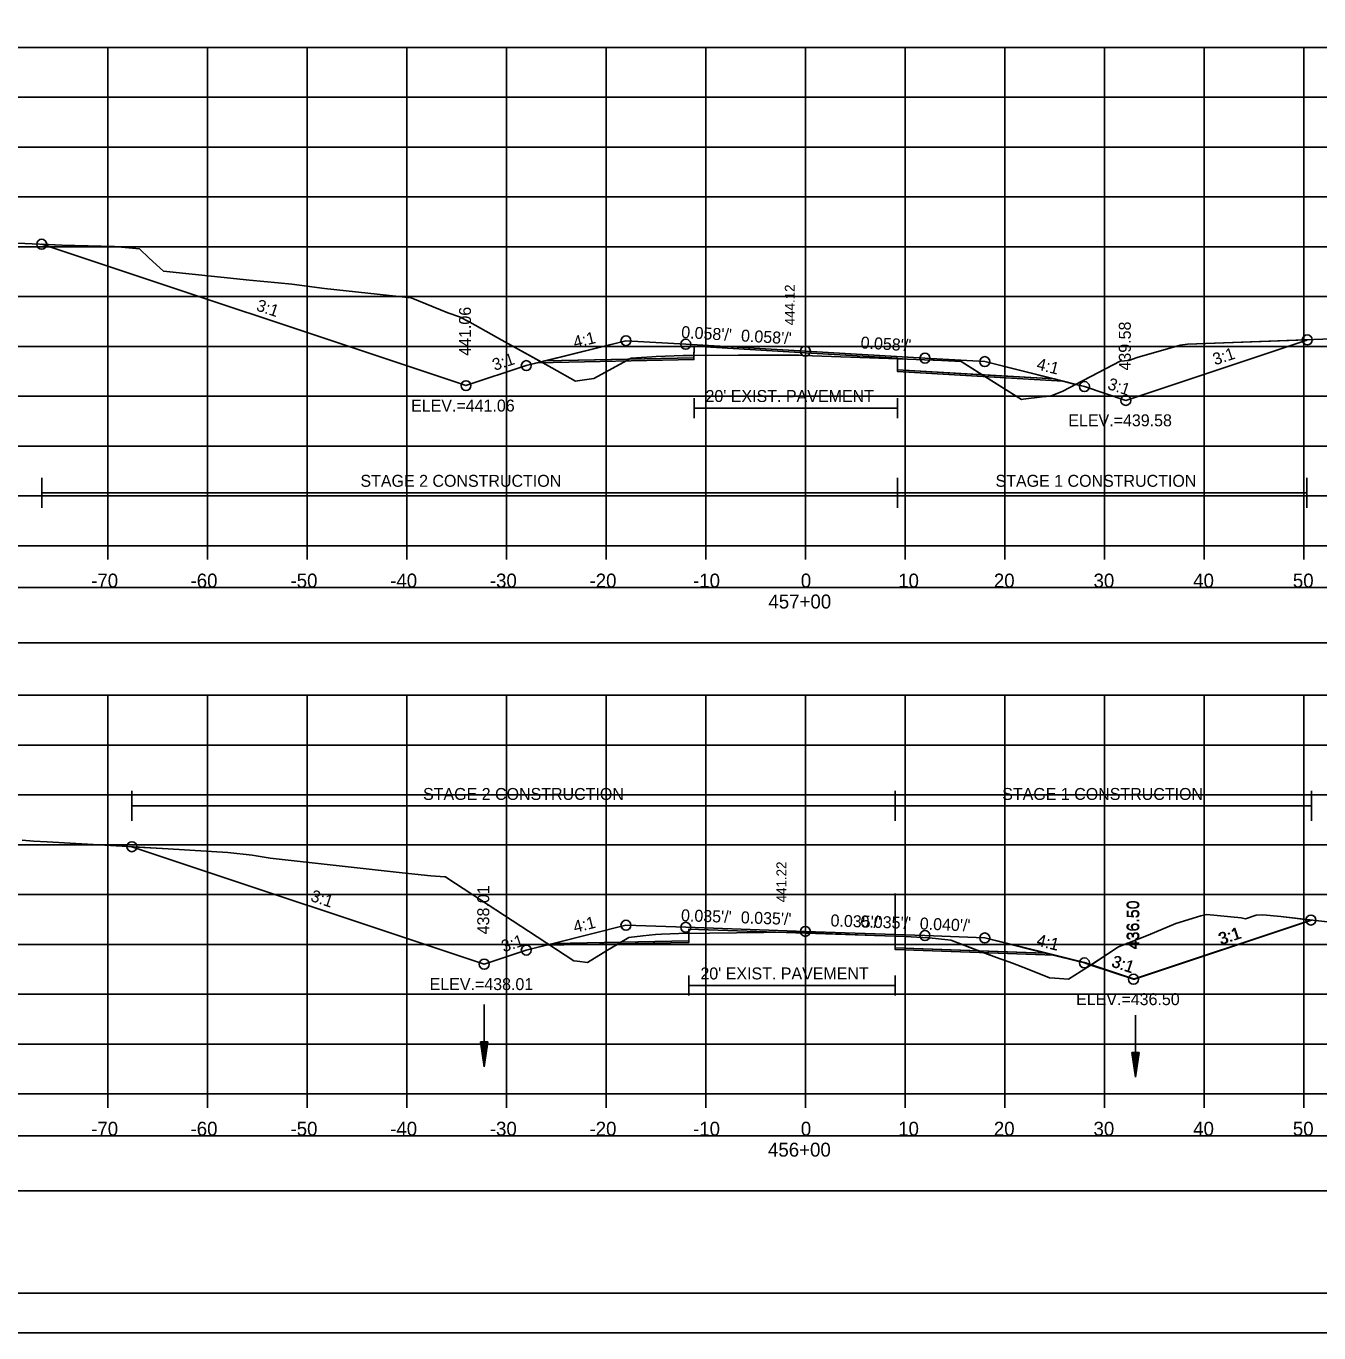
# Model space of a CAD drawing. Extents: x 1376273 to 1384221, y 378927 to 384592.
# Drawn here: x 1383979.7 to 1384109.4, y 379898.5 to 380029.6 of the extents above; entities that cross this region are included whole.
import ezdxf

# ---------------------------------------------------------------- set-up
doc = ezdxf.new("R2010")
doc.units = 0
for name, color, linetype in [('R_Alt Surface', 7, 'Continuous'), ('R_Axis', 7, 'Continuous'), ('R_Axis Annot', 7, 'Continuous'), ('R_Border', 7, 'Continuous'), ('R_Border Notes', 7, 'Continuous'), ('R_Contours', 7, 'Continuous'), ('R_Dimension', 7, 'Continuous'), ('R_Exist Surface', 7, 'Continuous'), ('R_Fin Surface', 7, 'Continuous'), ('R_Grid', 7, 'Continuous'), ('R_No Plot', 7, 'Continuous'), ('R_Water', 7, 'Continuous'), ('R_Xsect Elev', 7, 'Continuous'), ('R_Xsect Slope', 7, 'Continuous'), ('T_Detection Zones', 7, 'Continuous')]:
    doc.layers.add(name, color=color, linetype=linetype)

msp = doc.modelspace()

# ---------------------------------------------------------------- linework, layer by layer
at = {"layer": 'R_Alt Surface'}
for points in [[(1384031.78, 379996.02), (1384046.73, 379996.32), (1384046.74, 379997.49), (1384057.91, 379996.83), (1384067.14, 379996.29), (1384067.15, 379995.13), (1384082.86, 379994.21)], [(1384046.74, 379992.29), (1384046.74, 379990.29)], [(1384067.14, 379992.29), (1384067.14, 379990.29)], [(1384046.74, 379991.29), (1384067.14, 379991.29)], [(1384032.61, 379937.57), (1384046.22, 379937.85), (1384046.23, 379939.01), (1384057.91, 379938.61), (1384066.92, 379938.3), (1384066.93, 379937.13), (1384081.95, 379936.61)], [(1384046.23, 379934.35), (1384046.23, 379932.35)], [(1384046.23, 379933.35), (1384066.92, 379933.35)], [(1384066.92, 379934.35), (1384066.92, 379932.35)]]:
    msp.add_lwpolyline(points, dxfattribs=at)
at = {"layer": 'R_Axis'}
for p, q in [((1383907.91, 379977.48), (1384207.91, 379977.48)), ((1383987.91, 379976.08), (1383987.91, 379977.48)), ((1383997.91, 379976.08), (1383997.91, 379977.48)), ((1384007.91, 379976.08), (1384007.91, 379977.48)), ((1384017.91, 379976.08), (1384017.91, 379977.48)), ((1384027.91, 379976.08), (1384027.91, 379977.48)), ((1384037.91, 379976.08), (1384037.91, 379977.48)), ((1384047.91, 379976.08), (1384047.91, 379977.48)), ((1384057.91, 379976.08), (1384057.91, 379977.48)), ((1384067.91, 379976.08), (1384067.91, 379977.48)), ((1384077.91, 379976.08), (1384077.91, 379977.48)), ((1384087.91, 379976.08), (1384087.91, 379977.48)), ((1384097.91, 379976.08), (1384097.91, 379977.48)), ((1384107.91, 379976.08), (1384107.91, 379977.48)), ((1383907.91, 379922.48), (1384207.91, 379922.48)), ((1383987.91, 379921.08), (1383987.91, 379922.48)), ((1383997.91, 379921.08), (1383997.91, 379922.48)), ((1384007.91, 379921.08), (1384007.91, 379922.48)), ((1384017.91, 379921.08), (1384017.91, 379922.48)), ((1384027.91, 379921.08), (1384027.91, 379922.48)), ((1384037.91, 379921.08), (1384037.91, 379922.48)), ((1384047.91, 379921.08), (1384047.91, 379922.48)), ((1384057.91, 379921.08), (1384057.91, 379922.48)), ((1384067.91, 379921.08), (1384067.91, 379922.48)), ((1384077.91, 379921.08), (1384077.91, 379922.48)), ((1384087.91, 379921.08), (1384087.91, 379922.48)), ((1384097.91, 379921.08), (1384097.91, 379922.48)), ((1384107.91, 379921.08), (1384107.91, 379922.48))]:
    msp.add_line(p, q, dxfattribs=at)
at = {"layer": 'R_Axis Annot'}
for points in [[(1383907.13, 379967.75), (1384208.93, 379967.75), (1384208.93, 379973.27), (1383907.13, 379973.27)], [(1383907.13, 379912.75), (1384208.93, 379912.75), (1384208.93, 379918.27), (1383907.13, 379918.27)]]:
    msp.add_lwpolyline(points, close=True, dxfattribs=at)
at = {"layer": 'R_Border'}
msp.add_line((1384216.09, 379902.48), (1383899.91, 379902.48), dxfattribs=at)
at = {"layer": 'R_Contours'}
for p, q in [((1384031.4, 379995.93), (1384027.44, 379998.1)), ((1384040.24, 379996.19), (1384031.78, 379996.02)), ((1384040.24, 379996.19), (1384046.73, 379996.32)), ((1384046.73, 379996.32), (1384046.73, 379996.58)), ((1384067.14, 379996.25), (1384067.15, 379995.13)), ((1384031.78, 379996.02), (1384031.4, 379995.93)), ((1384067.15, 379995.13), (1384075.66, 379994.63)), ((1384082.86, 379994.21), (1384075.66, 379994.63)), ((1384085.02, 379993.67), (1384082.86, 379994.21)), ((1384085.02, 379993.67), (1384085.91, 379993.45)), ((1384090.83, 379933.98), (1384108.63, 379939.92)), ((1384046.22, 379937.85), (1384046.23, 379938.59)), ((1384032.17, 379937.47), (1384031, 379938.23)), ((1384032.61, 379937.57), (1384032.17, 379937.47)), ((1384039.43, 379937.71), (1384032.61, 379937.57)), ((1384039.43, 379937.71), (1384046.22, 379937.85)), ((1384066.92, 379938.31), (1384066.92, 379938.3)), ((1384081.95, 379936.61), (1384075.29, 379936.84)), ((1384085.91, 379935.62), (1384081.95, 379936.61)), ((1384086.55, 379935.4), (1384085.91, 379935.62)), ((1384086.55, 379935.4), (1384090.83, 379933.98))]:
    msp.add_line(p, q, dxfattribs=at)
for points in [[(1384027.44, 379998.1), (1384024.23, 379999.92), (1384023.21, 380000.46), (1384022.04, 380000.85), (1384018.36, 380002.36), (1384009.66, 380003.29), (1384006.4, 380003.72), (1384005, 380003.86), (1384002.14, 380004.12), (1383993.5, 380005.03), (1383992.06, 380006.32), (1383991.09, 380007.28), (1383988.61, 380007.49), (1383983.32, 380007.63), (1383981.29, 380007.73)], [(1383981.29, 380007.73), (1384022.66, 379993.94), (1384023.86, 379993.54), (1384029.91, 379995.55), (1384031.4, 379995.93)], [(1384108.27, 379998.13), (1384096.26, 379997.7), (1384095.5, 379997.6), (1384091.19, 379996.36), (1384090.35, 379996.08), (1384089.48, 379996.01), (1384085.02, 379993.67)], [(1384085.91, 379993.45), (1384090.06, 379992.06), (1384101.61, 379995.91), (1384108.22, 379998.11), (1384108.27, 379998.13)], [(1384031.4, 379995.93), (1384032.47, 379995.34), (1384034.86, 379993.99), (1384035.04, 379994.01), (1384036.68, 379994.25), (1384037.84, 379994.89), (1384040.24, 379996.19)], [(1384046.73, 379996.58), (1384045.74, 379996.58), (1384045.65, 379996.58), (1384042.94, 379996.48), (1384042.52, 379996.44), (1384040.42, 379996.29), (1384040.24, 379996.19)], [(1384075.66, 379994.63), (1384073.53, 379995.97), (1384071.6, 379996.07), (1384070.87, 379996.09), (1384070.86, 379996.09), (1384070.73, 379996.09), (1384068.14, 379996.21), (1384067.14, 379996.25)], [(1384075.66, 379994.63), (1384079.58, 379992.16), (1384079.77, 379992.19), (1384081.68, 379992.43), (1384082.52, 379992.49), (1384083.74, 379992.99), (1384085.02, 379993.67)], [(1384031, 379938.23), (1384021.95, 379944.15), (1384021.79, 379944.24), (1384021.74, 379944.25), (1384020.33, 379944.35), (1384017.47, 379944.65), (1384004.22, 379946.13), (1384002.41, 379946.43), (1383999.97, 379946.7), (1383993.98, 379947.07), (1383990.34, 379947.28)], [(1383990.34, 379947.28), (1384025.69, 379935.49), (1384029.91, 379936.9), (1384032.17, 379937.47)], [(1384108.63, 379939.92), (1384105.61, 379940.27), (1384103.81, 379940.44), (1384103.15, 379940.42), (1384102.06, 379940.05), (1384101.65, 379940.13), (1384098.19, 379940.48), (1384097.58, 379940.35), (1384095.07, 379939.56), (1384092.29, 379938.41), (1384089.34, 379937.23), (1384086.55, 379935.4)], [(1384046.23, 379938.59), (1384045.23, 379938.58), (1384043.49, 379938.49), (1384042.87, 379938.47), (1384041.61, 379938.33), (1384040.21, 379938.18), (1384039.43, 379937.71)], [(1384032.17, 379937.47), (1384034.68, 379935.83), (1384035.03, 379935.79), (1384036.05, 379935.67), (1384038.07, 379936.89), (1384039.43, 379937.71)], [(1384075.29, 379936.84), (1384072.51, 379937.89), (1384070.98, 379938.07), (1384070.29, 379938.15), (1384069.71, 379938.18), (1384067.92, 379938.28), (1384066.92, 379938.31)], [(1384066.92, 379938.3), (1384066.93, 379937.13), (1384075.29, 379936.84)], [(1384075.29, 379936.84), (1384077.09, 379936.17), (1384078.68, 379935.58), (1384080.15, 379935.02), (1384082.41, 379934.12), (1384082.95, 379934.1), (1384084.3, 379934), (1384086.22, 379935.19), (1384086.55, 379935.4)]]:
    msp.add_lwpolyline(points, dxfattribs=at)
at = {"layer": 'R_Dimension'}
for p, q in [((1383981.29, 379981.29), (1383981.29, 379984.29)), ((1384067.14, 379981.29), (1384067.14, 379984.29)), ((1384108.22, 379981.29), (1384108.22, 379984.29)), ((1383981.29, 379982.79), (1384108.22, 379982.79)), ((1383990.34, 379949.87), (1383990.34, 379952.87)), ((1384066.92, 379949.87), (1384066.92, 379952.87)), ((1384108.7, 379949.87), (1384108.7, 379952.87)), ((1383990.34, 379951.37), (1384108.7, 379951.37))]:
    msp.add_line(p, q, dxfattribs=at)
at = {"layer": 'R_Exist Surface'}
for points in [[(1383978.86, 380007.85), (1383983.32, 380007.63), (1383988.61, 380007.49), (1383991.09, 380007.28), (1383992.06, 380006.32), (1383993.5, 380005.03), (1384002.14, 380004.12), (1384005, 380003.86), (1384006.4, 380003.72), (1384009.66, 380003.29), (1384018.36, 380002.36), (1384022.04, 380000.85), (1384023.21, 380000.46), (1384024.23, 379999.92), (1384027.44, 379998.1), (1384032.47, 379995.34), (1384034.86, 379993.99), (1384035.04, 379994.01), (1384036.68, 379994.25), (1384037.84, 379994.89), (1384040.42, 379996.29), (1384042.52, 379996.44), (1384042.94, 379996.48), (1384045.65, 379996.58), (1384045.74, 379996.58), (1384051.19, 379996.59), (1384057.3, 379996.6), (1384057.67, 379996.58), (1384068.14, 379996.21), (1384070.73, 379996.09), (1384070.86, 379996.09), (1384070.87, 379996.09), (1384071.6, 379996.07), (1384073.53, 379995.97), (1384079.58, 379992.16), (1384079.77, 379992.19), (1384081.68, 379992.43), (1384082.52, 379992.49), (1384083.74, 379992.99), (1384089.48, 379996.01), (1384090.35, 379996.08), (1384091.19, 379996.36), (1384095.5, 379997.6), (1384096.26, 379997.7), (1384112.54, 379998.29)], [(1383979.33, 379947.92), (1383980.48, 379947.84), (1383981.83, 379947.76), (1383993.98, 379947.07), (1383999.97, 379946.7), (1384002.41, 379946.43), (1384004.22, 379946.13), (1384017.47, 379944.65), (1384020.33, 379944.35), (1384021.74, 379944.25), (1384021.79, 379944.24), (1384021.95, 379944.15), (1384031, 379938.23), (1384034.68, 379935.83), (1384035.03, 379935.79), (1384036.05, 379935.67), (1384038.07, 379936.89), (1384040.21, 379938.18), (1384041.61, 379938.33), (1384042.87, 379938.47), (1384043.49, 379938.49), (1384045.23, 379938.58), (1384048.3, 379938.61), (1384056.46, 379938.7), (1384064.84, 379938.38), (1384067.92, 379938.28), (1384069.71, 379938.18), (1384070.29, 379938.15), (1384070.98, 379938.07), (1384072.51, 379937.89), (1384077.09, 379936.17), (1384078.68, 379935.58), (1384080.15, 379935.02), (1384082.41, 379934.12), (1384082.95, 379934.1), (1384084.3, 379934), (1384086.22, 379935.19), (1384089.34, 379937.23), (1384092.29, 379938.41), (1384095.07, 379939.56), (1384097.58, 379940.35), (1384098.19, 379940.48), (1384101.65, 379940.13), (1384102.06, 379940.05), (1384103.15, 379940.42), (1384103.81, 379940.44), (1384105.61, 379940.27), (1384110.56, 379939.69)]]:
    msp.add_lwpolyline(points, dxfattribs=at)
at = {"layer": 'R_Fin Surface'}
for points in [[(1383981.29, 380007.73), (1384022.66, 379993.94), (1384023.86, 379993.54), (1384023.86, 379993.54), (1384029.91, 379995.55), (1384031.78, 379996.02), (1384039.91, 379998.05), (1384045.91, 379997.7), (1384057.91, 379997), (1384069.91, 379996.3), (1384075.91, 379995.95), (1384082.86, 379994.21), (1384085.91, 379993.45), (1384090.06, 379992.06), (1384101.61, 379995.91), (1384108.22, 379998.11), (1384108.27, 379998.13)], [(1383990.34, 379947.28), (1384025.69, 379935.49), (1384029.91, 379936.9), (1384032.61, 379937.57), (1384039.91, 379939.4), (1384045.91, 379939.19), (1384057.91, 379938.78), (1384069.91, 379938.36), (1384075.91, 379938.12), (1384081.95, 379936.61), (1384085.91, 379935.62), (1384090.83, 379933.98), (1384108.63, 379939.92)]]:
    msp.add_lwpolyline(points, dxfattribs=at)
at = {"layer": 'R_Grid'}
for p, q in [((1383907.91, 380027.48), (1384207.91, 380027.48)), ((1383987.91, 379977.48), (1383987.91, 380027.48)), ((1383997.91, 379977.48), (1383997.91, 380027.48)), ((1384007.91, 379977.48), (1384007.91, 380027.48)), ((1384017.91, 379977.48), (1384017.91, 380027.48)), ((1384027.91, 379977.48), (1384027.91, 380027.48)), ((1384037.91, 379977.48), (1384037.91, 380027.48)), ((1384047.91, 379977.48), (1384047.91, 380027.48)), ((1384057.91, 379977.48), (1384057.91, 380027.48)), ((1384067.91, 379977.48), (1384067.91, 380027.48)), ((1384077.91, 379977.48), (1384077.91, 380027.48)), ((1384087.91, 379977.48), (1384087.91, 380027.48)), ((1384097.91, 379977.48), (1384097.91, 380027.48)), ((1384107.91, 379977.48), (1384107.91, 380027.48)), ((1383907.91, 380022.48), (1384207.91, 380022.48)), ((1383907.91, 380017.48), (1384207.91, 380017.48)), ((1383907.91, 380012.48), (1384207.91, 380012.48)), ((1383907.91, 380007.48), (1384207.91, 380007.48)), ((1383907.91, 380002.48), (1384207.91, 380002.48)), ((1383907.91, 379997.48), (1384207.91, 379997.48)), ((1383907.91, 379992.48), (1384207.91, 379992.48)), ((1383907.91, 379987.48), (1384207.91, 379987.48)), ((1383907.91, 379982.48), (1384207.91, 379982.48)), ((1383907.91, 379977.48), (1384207.91, 379977.48)), ((1383907.91, 379962.48), (1384207.91, 379962.48)), ((1383987.91, 379922.48), (1383987.91, 379962.48)), ((1383997.91, 379922.48), (1383997.91, 379962.48)), ((1384007.91, 379922.48), (1384007.91, 379962.48)), ((1384017.91, 379922.48), (1384017.91, 379962.48)), ((1384027.91, 379922.48), (1384027.91, 379962.48)), ((1384037.91, 379922.48), (1384037.91, 379962.48)), ((1384047.91, 379922.48), (1384047.91, 379962.48)), ((1384057.91, 379922.48), (1384057.91, 379962.48)), ((1384067.91, 379922.48), (1384067.91, 379962.48)), ((1384077.91, 379922.48), (1384077.91, 379962.48)), ((1384087.91, 379922.48), (1384087.91, 379962.48)), ((1384097.91, 379922.48), (1384097.91, 379962.48)), ((1384107.91, 379922.48), (1384107.91, 379962.48)), ((1383907.91, 379957.48), (1384207.91, 379957.48)), ((1383907.91, 379952.48), (1384207.91, 379952.48)), ((1383907.91, 379947.48), (1384207.91, 379947.48)), ((1383907.91, 379942.48), (1384207.91, 379942.48)), ((1383907.91, 379937.48), (1384207.91, 379937.48)), ((1383907.91, 379932.48), (1384207.91, 379932.48)), ((1383907.91, 379927.48), (1384207.91, 379927.48)), ((1383907.91, 379922.48), (1384207.91, 379922.48))]:
    msp.add_line(p, q, dxfattribs=at)
at = {"layer": 'R_No Plot'}
msp.add_line((1383887.51, 379898.5), (1384220.84, 379898.5), dxfattribs=at)
for points in [[(1383887.5, 380111.83), (1384220.84, 380111.83), (1384220.84, 379898.5), (1383887.5, 379898.5)], [(1384133.83, 380107.94), (1384133.83, 380098.06), (1384169.56, 380098.06), (1384169.56, 380095.14), (1384192.76, 380095.14), (1384192.76, 380070.81), (1384216.09, 380070.81), (1384216.09, 379902.48), (1383899.91, 379902.48), (1383899.91, 380107.94)]]:
    msp.add_lwpolyline(points, close=True, dxfattribs=at)
for points in [[(1383981.29, 380007.73), (1384022.66, 379993.94), (1384023.86, 379993.54), (1384023.86, 379993.54), (1384029.91, 379995.55), (1384032.15, 379996.11), (1384039.91, 379998.05), (1384045.91, 379997.7), (1384057.91, 379997), (1384069.91, 379996.3), (1384075.91, 379995.95), (1384082.8, 379994.22), (1384085.91, 379993.45), (1384090.06, 379992.06), (1384101.61, 379995.91), (1384108.22, 379998.11), (1384108.27, 379998.13)], [(1384031.05, 379995.84), (1384046.73, 379996.15), (1384046.74, 379997.49), (1384057.91, 379996.83), (1384067.14, 379996.29), (1384067.15, 379994.96), (1384083.73, 379993.99)], [(1383990.34, 379947.28), (1384025.69, 379935.49), (1384029.91, 379936.9), (1384032.87, 379937.64), (1384039.91, 379939.4), (1384045.91, 379939.19), (1384057.91, 379938.78), (1384069.91, 379938.36), (1384075.91, 379938.15), (1384082.04, 379936.62), (1384085.91, 379935.65), (1384090.92, 379933.98), (1384108.7, 379939.91)], [(1384031.88, 379937.39), (1384046.22, 379937.68), (1384046.23, 379939.01), (1384057.91, 379938.61), (1384066.92, 379938.3), (1384066.93, 379936.96), (1384082.87, 379936.41)]]:
    msp.add_lwpolyline(points, dxfattribs=at)
for centre in [(1383981.29, 380007.73), (1384039.91, 379998.05), (1384045.91, 379997.7), (1384057.91, 379997), (1384108.27, 379998.13), (1384069.91, 379996.3), (1384075.91, 379995.95), (1384029.91, 379995.55), (1384023.86, 379993.54), (1384023.86, 379993.54), (1384085.91, 379993.45), (1384090.06, 379992.06), (1384090.06, 379992.06), (1383990.34, 379947.28), (1384039.91, 379939.4), (1384045.91, 379939.19), (1384108.63, 379939.92), (1384057.91, 379938.78), (1384069.91, 379938.36), (1384075.91, 379938.12), (1384029.91, 379936.9), (1384025.69, 379935.49), (1384025.69, 379935.49), (1384085.91, 379935.62), (1384090.83, 379933.98), (1384090.83, 379933.98)]:
    msp.add_circle(centre, 0.5, dxfattribs=at)
at = {"layer": 'R_Water'}
for p, q in [((1384025.67, 379931.44), (1384025.67, 379925.19)), ((1384091.03, 379930.39), (1384091.03, 379924.14)), ((1384025.3, 379927.69), (1384025.67, 379925.19)), ((1384026.05, 379927.69), (1384025.3, 379927.69)), ((1384025.36, 379927.69), (1384025.67, 379925.61)), ((1384025.42, 379927.69), (1384025.67, 379926.04)), ((1384025.48, 379927.69), (1384025.67, 379926.46)), ((1384025.55, 379927.69), (1384025.67, 379926.88)), ((1384025.61, 379927.69), (1384025.67, 379927.3)), ((1384026.05, 379927.69), (1384025.67, 379925.19)), ((1384025.79, 379927.69), (1384025.67, 379926.88)), ((1384025.92, 379927.69), (1384025.67, 379926.04)), ((1384025.98, 379927.69), (1384025.67, 379925.61)), ((1384025.86, 379927.69), (1384025.67, 379926.46)), ((1384025.73, 379927.69), (1384025.67, 379927.3)), ((1384090.66, 379926.64), (1384091.03, 379924.14)), ((1384091.41, 379926.64), (1384090.66, 379926.64)), ((1384090.72, 379926.64), (1384091.03, 379924.56)), ((1384090.78, 379926.64), (1384091.03, 379924.99)), ((1384090.85, 379926.64), (1384091.03, 379925.4)), ((1384090.91, 379926.64), (1384091.03, 379925.83)), ((1384090.97, 379926.64), (1384091.03, 379926.25)), ((1384091.41, 379926.64), (1384091.03, 379924.14)), ((1384091.15, 379926.64), (1384091.03, 379925.83)), ((1384091.28, 379926.64), (1384091.03, 379924.99)), ((1384091.35, 379926.64), (1384091.03, 379924.56)), ((1384091.22, 379926.64), (1384091.03, 379925.4)), ((1384091.09, 379926.64), (1384091.03, 379926.25))]:
    msp.add_line(p, q, dxfattribs=at)
at = {"layer": 'T_Detection Zones'}
msp.add_line((1384066.92, 379938.3), (1384066.92, 379942.58), dxfattribs=at)

# ---------------------------------------------------------------- texts
at = {"layer": 'R_Alt Surface'}
for p in [(1384047.89, 379991.9), (1384047.38, 379933.96)]:
    msp.add_text("20' EXIST. PAVEMENT", height=1.2, dxfattribs=at).set_placement(p)
at = {"layer": 'R_Axis Annot'}
for s, p in [('-70', (1383986.25, 379973.28)), ('-60', (1383996.22, 379973.28)), ('-50', (1384006.25, 379973.28)), ('-40', (1384016.25, 379973.28)), ('-30', (1384026.25, 379973.28)), ('-20', (1384036.25, 379973.28)), ('-10', (1384046.64, 379973.28)), ('0', (1384057.45, 379973.28)), ('10', (1384067.22, 379973.28)), ('20', (1384076.82, 379973.28)), ('30', (1384086.82, 379973.28)), ('40', (1384096.82, 379973.28)), ('50', (1384106.82, 379973.28)), ('457+00', (1384054.2, 379971.18)), ('-70', (1383986.25, 379918.28)), ('-60', (1383996.22, 379918.28)), ('-50', (1384006.25, 379918.28)), ('-40', (1384016.25, 379918.28)), ('-30', (1384026.25, 379918.28)), ('-20', (1384036.25, 379918.28)), ('-10', (1384046.64, 379918.28)), ('0', (1384057.45, 379918.28)), ('10', (1384067.22, 379918.28)), ('20', (1384076.82, 379918.28)), ('30', (1384086.82, 379918.28)), ('40', (1384096.82, 379918.28)), ('50', (1384106.82, 379918.28)), ('456+00', (1384054.16, 379916.18))]:
    msp.add_text(s, height=1.4, dxfattribs=at).set_placement(p)
at = {"layer": 'R_Border Notes'}
for s, p in [('ELEV.=441.06', (1384018.35, 379990.94)), ('ELEV.=439.58', (1384084.29, 379989.46)), ('ELEV.=438.01', (1384020.21, 379932.89)), ('ELEV.=436.50', (1384085.07, 379931.38))]:
    msp.add_text(s, height=1.2, dxfattribs=at).set_placement(p)
at = {"layer": 'R_Dimension'}
for s, p in [('STAGE 2 CONSTRUCTION', (1384013.27, 379983.39)), ('STAGE 1 CONSTRUCTION', (1384076.99, 379983.39)), ('STAGE 2 CONSTRUCTION', (1384019.55, 379951.97)), ('STAGE 1 CONSTRUCTION', (1384077.66, 379951.97))]:
    msp.add_text(s, height=1.2, dxfattribs=at).set_placement(p)
at = {"layer": 'R_No Plot'}
for s, rotation, p in [('3:1', 341.5651, (1384002.73, 380001.11)), ('441.06', 90, (1384024.36, 379996.54)), ('4:1', 14.0362, (1384034.79, 379997.29)), ("0.058'/'", 356.6547, (1384051.43, 379997.98)), ('439.58', 90, (1384090.56, 379995.06)), ('439.58', 90, (1384090.56, 379995.06)), ("0.058'/'", 356.6547, (1384063.43, 379997.28)), ('3:1', 18.4349, (1384026.73, 379995.02)), ('4:1', 345.9638, (1384081.03, 379995.18)), ('3:1', 18.4349, (1384099.01, 379995.57)), ('3:1', 341.5651, (1384088.14, 379993.23)), ('3:1', 341.5651, (1384008.18, 379941.86)), ('438.01', 90, (1384026.19, 379938.49)), ('436.50', 90, (1384091.42, 379936.98)), ('436.50', 90, (1384091.42, 379936.98)), ('4:1', 14.0362, (1384034.79, 379938.63)), ("0.035'/'", 358.0159, (1384051.42, 379939.6)), ("0.035'/'", 358.0159, (1384063.42, 379939.19)), ('3:1', 18.4349, (1384027.64, 379936.67)), ('4:1', 345.9638, (1384081.03, 379937.39)), ('3:1', 18.4349, (1384099.65, 379937.42)), ('3:1', 341.5651, (1384088.57, 379935.29))]:
    msp.add_text(s, height=1.2, rotation=rotation, dxfattribs=at).set_placement(p)
at = {"layer": 'R_Xsect Elev'}
for s, height, p in [('444.12', 1, (1384056.85, 379999.6)), ('441.06', 1.2, (1384024.36, 379996.54)), ('439.58', 1.2, (1384090.56, 379995.06)), ('441.22', 1, (1384056.01, 379941.7)), ('438.01', 1.2, (1384026.19, 379938.49)), ('436.50', 1.2, (1384091.33, 379936.98))]:
    msp.add_text(s, height=height, rotation=90, dxfattribs=at).set_placement(p)
at = {"layer": 'R_Xsect Slope'}
for s, rotation, p in [('3:1', 341.5651, (1384002.73, 380001.11)), ('4:1', 14.0362, (1384034.79, 379997.29)), ("0.058'/'", 356.6547, (1384045.43, 379998.33)), ("0.058'/'", 356.6547, (1384063.43, 379997.28)), ('3:1', 18.4349, (1384026.73, 379995.02)), ('4:1', 345.9638, (1384081.03, 379995.18)), ('3:1', 18.4349, (1384099.01, 379995.57)), ('3:1', 341.5651, (1384088.14, 379993.23)), ('3:1', 341.5651, (1384008.18, 379941.86)), ("0.035'/'", 358.0159, (1384045.42, 379939.81)), ('4:1', 14.0362, (1384034.79, 379938.63)), ("0.035'/'", 358.0159, (1384060.42, 379939.29)), ("0.040'/'", 357.7094, (1384069.37, 379938.98)), ('3:1', 18.4349, (1384027.64, 379936.67)), ('4:1', 345.9638, (1384081.03, 379937.36)), ('3:1', 18.4349, (1384099.57, 379937.42)), ('3:1', 341.5651, (1384088.52, 379935.27))]:
    msp.add_text(s, height=1.2, rotation=rotation, dxfattribs=at).set_placement(p)

doc.saveas('drawing.dxf')
